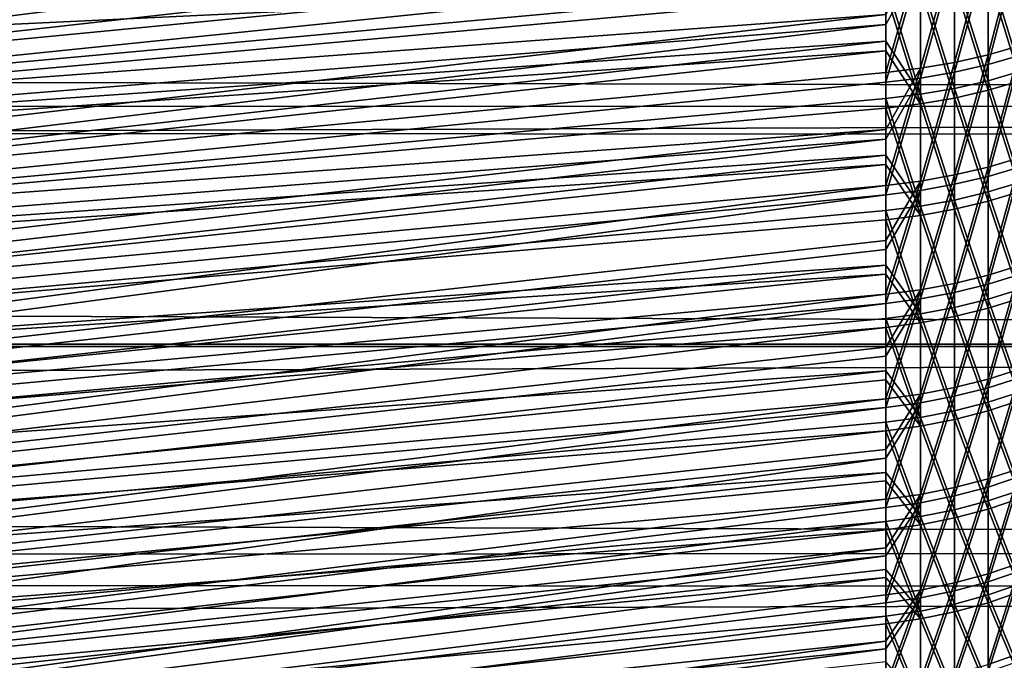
# Model space of a CAD drawing. Header units: millimetres. Extents: x -184 to 165, y -135 to 242.
# Tile 312 of 656: x -42.71 to -40.61, y -94.57 to -93.21. Entities that reach past the tile are written whole.
import ezdxf

# ---------------------------------------------------------------- set-up
doc = ezdxf.new("R2010")
doc.units = ezdxf.units.MM
doc.header["$LTSCALE"] = 41.718519
for name, color, linetype in [('384', 7, 'CONTINUOUS'), ('386', 7, 'CONTINUOUS'), ('442', 7, 'CONTINUOUS'), ('443', 7, 'CONTINUOUS'), ('445', 7, 'CONTINUOUS'), ('446', 7, 'CONTINUOUS'), ('456', 7, 'CONTINUOUS'), ('457', 7, 'CONTINUOUS'), ('459', 7, 'CONTINUOUS'), ('460', 7, 'CONTINUOUS')]:
    doc.layers.add(name, color=color, linetype=linetype)

msp = doc.modelspace()

# ---------------------------------------------------------------- linework, layer by layer
at = {"layer": '384', "linetype": 'Continuous'}
for points in [[(-25.4395, -93.0183, 60), (-171.8442, -93.3848, 60), (-172.1528, -92.8607, 60), (-25.4395, -93.0183, 60)], [(-25.4395, -93.0183, 60), (-25.7004, -93.4598, 60), (-171.8442, -93.3848, 60), (-25.4395, -93.0183, 60)], [(-25.7004, -93.4598, 60), (-25.9639, -93.8996, 60), (-171.8442, -93.3848, 60), (-25.7004, -93.4598, 60)], [(-25.9639, -93.8996, 60), (-171.5322, -93.9062, 60), (-171.8442, -93.3848, 60), (-25.9639, -93.8996, 60)], [(-25.9639, -93.8996, 60), (-26.23, -94.3379, 60), (-171.5322, -93.9062, 60), (-25.9639, -93.8996, 60)], [(-26.23, -94.3379, 60), (-171.2168, -94.4248, 60), (-171.5322, -93.9062, 60), (-26.23, -94.3379, 60)], [(-26.23, -94.3379, 60), (-26.4987, -94.7745, 60), (-171.2168, -94.4248, 60), (-26.23, -94.3379, 60)], [(-26.4987, -94.7745, 60), (-170.898, -94.9406, 60), (-171.2168, -94.4248, 60), (-26.4987, -94.7745, 60)]]:
    msp.add_3dface(points, dxfattribs=at)
at = {"layer": '386', "linetype": 'Continuous'}
for points in [[(-172.0605, -93.0183, 63), (-25.6558, -93.3848, 63), (-25.3472, -92.8607, 63), (-172.0605, -93.0183, 63)], [(-172.0605, -93.0183, 63), (-171.7996, -93.4598, 63), (-25.6558, -93.3848, 63), (-172.0605, -93.0183, 63)], [(-171.7996, -93.4598, 63), (-171.5361, -93.8996, 63), (-25.6558, -93.3848, 63), (-171.7996, -93.4598, 63)], [(-171.5361, -93.8996, 63), (-25.9678, -93.9062, 63), (-25.6558, -93.3848, 63), (-171.5361, -93.8996, 63)], [(-171.5361, -93.8996, 63), (-171.27, -94.3379, 63), (-25.9678, -93.9062, 63), (-171.5361, -93.8996, 63)], [(-171.27, -94.3379, 63), (-26.2832, -94.4248, 63), (-25.9678, -93.9062, 63), (-171.27, -94.3379, 63)], [(-171.27, -94.3379, 63), (-171.0013, -94.7745, 63), (-26.2832, -94.4248, 63), (-171.27, -94.3379, 63)], [(-171.0013, -94.7745, 63), (-26.602, -94.9406, 63), (-26.2832, -94.4248, 63), (-171.0013, -94.7745, 63)]]:
    msp.add_3dface(points, dxfattribs=at)
at = {"layer": '442', "linetype": 'Continuous'}
for points in [[(-46.5, -93.4239, 18.5782), (-46.5, -93.1838, 18.3929), (-40.8608, -92.8956, 19.1707), (-46.5, -93.4239, 18.5782)], [(-40.8608, -93.024, 19.2741), (-46.5, -93.4239, 18.5782), (-40.8608, -92.8956, 19.1707), (-40.8608, -93.024, 19.2741)], [(-46.5, -93.658, 18.7711), (-46.5, -93.4239, 18.5782), (-40.8608, -93.024, 19.2741), (-46.5, -93.658, 18.7711)], [(-40.8608, -93.1504, 19.3798), (-46.5, -93.658, 18.7711), (-40.8608, -93.024, 19.2741), (-40.8608, -93.1504, 19.3798)], [(-40.8608, -93.2747, 19.4879), (-46.5, -93.658, 18.7711), (-40.8608, -93.1504, 19.3798), (-40.8608, -93.2747, 19.4879)], [(-46.5, -93.8857, 18.9713), (-46.5, -93.658, 18.7711), (-40.8608, -93.2747, 19.4879), (-46.5, -93.8857, 18.9713)], [(-40.8608, -93.397, 19.5984), (-46.5, -93.8857, 18.9713), (-40.8608, -93.2747, 19.4879), (-40.8608, -93.397, 19.5984)], [(-40.8608, -93.5172, 19.7111), (-46.5, -93.8857, 18.9713), (-40.8608, -93.397, 19.5984), (-40.8608, -93.5172, 19.7111)], [(-46.5, -94.1069, 19.1787), (-46.5, -93.8857, 18.9713), (-40.8608, -93.5172, 19.7111), (-46.5, -94.1069, 19.1787)], [(-40.8608, -93.6353, 19.8261), (-46.5, -94.1069, 19.1787), (-40.8608, -93.5172, 19.7111), (-40.8608, -93.6353, 19.8261)], [(-40.8608, -93.7511, 19.9433), (-46.5, -94.1069, 19.1787), (-40.8608, -93.6353, 19.8261), (-40.8608, -93.7511, 19.9433)], [(-46.5, -94.3215, 19.3931), (-46.5, -94.1069, 19.1787), (-40.8608, -93.7511, 19.9433), (-46.5, -94.3215, 19.3931)], [(-40.8608, -93.8647, 20.0627), (-46.5, -94.3215, 19.3931), (-40.8608, -93.7511, 19.9433), (-40.8608, -93.8647, 20.0627)], [(-46.5, -94.529, 19.6142), (-46.5, -94.3215, 19.3931), (-40.8608, -93.8647, 20.0627), (-46.5, -94.529, 19.6142)], [(-40.8608, -93.976, 20.1842), (-46.5, -94.529, 19.6142), (-40.8608, -93.8647, 20.0627), (-40.8608, -93.976, 20.1842)], [(-40.8608, -94.085, 20.3078), (-46.5, -94.529, 19.6142), (-40.8608, -93.976, 20.1842), (-40.8608, -94.085, 20.3078)], [(-46.5, -94.7294, 19.8418), (-46.5, -94.529, 19.6142), (-40.8608, -94.085, 20.3078), (-46.5, -94.7294, 19.8418)], [(-40.8608, -94.1916, 20.4334), (-46.5, -94.7294, 19.8418), (-40.8608, -94.085, 20.3078), (-40.8608, -94.1916, 20.4334)], [(-40.8608, -94.2959, 20.5611), (-46.5, -94.7294, 19.8418), (-40.8608, -94.1916, 20.4334), (-40.8608, -94.2959, 20.5611)], [(-46.5, -94.9225, 20.0756), (-46.5, -94.7294, 19.8418), (-40.8608, -94.2959, 20.5611), (-46.5, -94.9225, 20.0756)], [(-40.8608, -94.3977, 20.6907), (-46.5, -94.9225, 20.0756), (-40.8608, -94.2959, 20.5611), (-40.8608, -94.3977, 20.6907)], [(-46.5, -95.1079, 20.3156), (-46.5, -94.9225, 20.0756), (-40.8608, -94.3977, 20.6907), (-46.5, -95.1079, 20.3156)], [(-40.8608, -94.497, 20.8221), (-46.5, -95.1079, 20.3156), (-40.8608, -94.3977, 20.6907), (-40.8608, -94.497, 20.8221)], [(-40.8608, -94.5938, 20.9555), (-46.5, -95.1079, 20.3156), (-40.8608, -94.497, 20.8221), (-40.8608, -94.5938, 20.9555)]]:
    msp.add_3dface(points, dxfattribs=at)
at = {"layer": '443', "linetype": 'Continuous'}
for points in [[(-40.573, -93.0946, 19.4452), (-40.573, -93.3388, 19.6617), (-40.6423, -93.1138, 19.4227), (-40.573, -93.0946, 19.4452)], [(-40.6423, -93.1138, 19.4227), (-40.6423, -93.3588, 19.6399), (-40.7137, -93.1295, 19.4042), (-40.6423, -93.1138, 19.4227)], [(-40.6423, -93.1138, 19.4227), (-40.573, -93.3388, 19.6617), (-40.6423, -93.3588, 19.6399), (-40.6423, -93.1138, 19.4227)], [(-40.8608, -93.1504, 19.3798), (-40.7867, -93.1418, 19.3899), (-40.7867, -93.388, 19.6081), (-40.8608, -93.1504, 19.3798)], [(-40.7137, -93.1295, 19.4042), (-40.7137, -93.3753, 19.622), (-40.7867, -93.1418, 19.3899), (-40.7137, -93.1295, 19.4042)], [(-40.7867, -93.1418, 19.3899), (-40.7137, -93.3753, 19.622), (-40.7867, -93.388, 19.6081), (-40.7867, -93.1418, 19.3899)], [(-40.7137, -93.1295, 19.4042), (-40.6423, -93.3588, 19.6399), (-40.7137, -93.3753, 19.622), (-40.7137, -93.1295, 19.4042)], [(-40.8608, -93.2747, 19.4879), (-40.8608, -93.1504, 19.3798), (-40.7867, -93.388, 19.6081), (-40.8608, -93.2747, 19.4879)], [(-40.8608, -93.397, 19.5984), (-40.8608, -93.2747, 19.4879), (-40.7867, -93.388, 19.6081), (-40.8608, -93.397, 19.5984)], [(-40.573, -93.3388, 19.6617), (-40.573, -93.5747, 19.8871), (-40.6423, -93.3588, 19.6399), (-40.573, -93.3388, 19.6617)], [(-40.7137, -93.3753, 19.622), (-40.7137, -93.6126, 19.8489), (-40.7867, -93.388, 19.6081), (-40.7137, -93.3753, 19.622)], [(-40.6423, -93.3588, 19.6399), (-40.6423, -93.5955, 19.8661), (-40.7137, -93.3753, 19.622), (-40.6423, -93.3588, 19.6399)], [(-40.7137, -93.3753, 19.622), (-40.6423, -93.5955, 19.8661), (-40.7137, -93.6126, 19.8489), (-40.7137, -93.3753, 19.622)], [(-40.6423, -93.3588, 19.6399), (-40.573, -93.5747, 19.8871), (-40.6423, -93.5955, 19.8661), (-40.6423, -93.3588, 19.6399)], [(-40.8608, -93.397, 19.5984), (-40.7867, -93.388, 19.6081), (-40.7867, -93.6259, 19.8355), (-40.8608, -93.397, 19.5984)], [(-40.7867, -93.388, 19.6081), (-40.7137, -93.6126, 19.8489), (-40.7867, -93.6259, 19.8355), (-40.7867, -93.388, 19.6081)], [(-40.8608, -93.5172, 19.7111), (-40.8608, -93.397, 19.5984), (-40.7867, -93.6259, 19.8355), (-40.8608, -93.5172, 19.7111)], [(-40.8608, -93.6353, 19.8261), (-40.8608, -93.5172, 19.7111), (-40.7867, -93.6259, 19.8355), (-40.8608, -93.6353, 19.8261)], [(-40.573, -93.5747, 19.8871), (-40.573, -93.8018, 20.1214), (-40.6423, -93.5955, 19.8661), (-40.573, -93.5747, 19.8871)], [(-40.6423, -93.5955, 19.8661), (-40.6423, -93.8234, 20.1012), (-40.7137, -93.6126, 19.8489), (-40.6423, -93.5955, 19.8661)], [(-40.6423, -93.5955, 19.8661), (-40.573, -93.8018, 20.1214), (-40.6423, -93.8234, 20.1012), (-40.6423, -93.5955, 19.8661)], [(-40.8608, -93.6353, 19.8261), (-40.7867, -93.6259, 19.8355), (-40.7867, -93.855, 20.0718), (-40.8608, -93.6353, 19.8261)], [(-40.7137, -93.6126, 19.8489), (-40.7137, -93.8412, 20.0846), (-40.7867, -93.6259, 19.8355), (-40.7137, -93.6126, 19.8489)], [(-40.7867, -93.6259, 19.8355), (-40.7137, -93.8412, 20.0846), (-40.7867, -93.855, 20.0718), (-40.7867, -93.6259, 19.8355)], [(-40.7137, -93.6126, 19.8489), (-40.6423, -93.8234, 20.1012), (-40.7137, -93.8412, 20.0846), (-40.7137, -93.6126, 19.8489)], [(-40.8608, -93.7511, 19.9433), (-40.8608, -93.6353, 19.8261), (-40.7867, -93.855, 20.0718), (-40.8608, -93.7511, 19.9433)], [(-40.8608, -93.8647, 20.0627), (-40.8608, -93.7511, 19.9433), (-40.7867, -93.855, 20.0718), (-40.8608, -93.8647, 20.0627)], [(-40.573, -93.8018, 20.1214), (-40.573, -94.0199, 20.3641), (-40.6423, -93.8234, 20.1012), (-40.573, -93.8018, 20.1214)], [(-40.6423, -93.8234, 20.1012), (-40.6423, -94.0423, 20.3447), (-40.7137, -93.8412, 20.0846), (-40.6423, -93.8234, 20.1012)], [(-40.6423, -93.8234, 20.1012), (-40.573, -94.0199, 20.3641), (-40.6423, -94.0423, 20.3447), (-40.6423, -93.8234, 20.1012)], [(-40.8608, -93.8647, 20.0627), (-40.7867, -93.855, 20.0718), (-40.7867, -94.0749, 20.3165), (-40.8608, -93.8647, 20.0627)], [(-40.7137, -93.8412, 20.0846), (-40.7137, -94.0607, 20.3288), (-40.7867, -93.855, 20.0718), (-40.7137, -93.8412, 20.0846)], [(-40.7867, -93.855, 20.0718), (-40.7137, -94.0607, 20.3288), (-40.7867, -94.0749, 20.3165), (-40.7867, -93.855, 20.0718)], [(-40.7137, -93.8412, 20.0846), (-40.6423, -94.0423, 20.3447), (-40.7137, -94.0607, 20.3288), (-40.7137, -93.8412, 20.0846)], [(-40.8608, -93.976, 20.1842), (-40.8608, -93.8647, 20.0627), (-40.7867, -94.0749, 20.3165), (-40.8608, -93.976, 20.1842)], [(-40.8608, -94.085, 20.3078), (-40.8608, -93.976, 20.1842), (-40.7867, -94.0749, 20.3165), (-40.8608, -94.085, 20.3078)], [(-40.573, -94.0199, 20.3641), (-40.573, -94.2287, 20.6148), (-40.6423, -94.0423, 20.3447), (-40.573, -94.0199, 20.3641)], [(-40.6423, -94.0423, 20.3447), (-40.6423, -94.2518, 20.5963), (-40.7137, -94.0607, 20.3288), (-40.6423, -94.0423, 20.3447)], [(-40.6423, -94.0423, 20.3447), (-40.573, -94.2287, 20.6148), (-40.6423, -94.2518, 20.5963), (-40.6423, -94.0423, 20.3447)], [(-40.7137, -94.0607, 20.3288), (-40.7137, -94.2708, 20.5812), (-40.7867, -94.0749, 20.3165), (-40.7137, -94.0607, 20.3288)], [(-40.7137, -94.0607, 20.3288), (-40.6423, -94.2518, 20.5963), (-40.7137, -94.2708, 20.5812), (-40.7137, -94.0607, 20.3288)], [(-40.8608, -94.085, 20.3078), (-40.7867, -94.0749, 20.3165), (-40.7867, -94.2855, 20.5694), (-40.8608, -94.085, 20.3078)], [(-40.8608, -94.1916, 20.4334), (-40.8608, -94.085, 20.3078), (-40.7867, -94.2855, 20.5694), (-40.8608, -94.1916, 20.4334)], [(-40.7867, -94.0749, 20.3165), (-40.7137, -94.2708, 20.5812), (-40.7867, -94.2855, 20.5694), (-40.7867, -94.0749, 20.3165)], [(-40.8608, -94.2959, 20.5611), (-40.8608, -94.1916, 20.4334), (-40.7867, -94.2855, 20.5694), (-40.8608, -94.2959, 20.5611)], [(-40.573, -94.2287, 20.6148), (-40.573, -94.4279, 20.8733), (-40.6423, -94.2518, 20.5963), (-40.573, -94.2287, 20.6148)], [(-40.6423, -94.2518, 20.5963), (-40.6423, -94.4517, 20.8557), (-40.7137, -94.2708, 20.5812), (-40.6423, -94.2518, 20.5963)], [(-40.6423, -94.2518, 20.5963), (-40.573, -94.4279, 20.8733), (-40.6423, -94.4517, 20.8557), (-40.6423, -94.2518, 20.5963)], [(-40.7137, -94.2708, 20.5812), (-40.7137, -94.4712, 20.8413), (-40.7867, -94.2855, 20.5694), (-40.7137, -94.2708, 20.5812)], [(-40.7137, -94.2708, 20.5812), (-40.6423, -94.4517, 20.8557), (-40.7137, -94.4712, 20.8413), (-40.7137, -94.2708, 20.5812)], [(-40.8608, -94.2959, 20.5611), (-40.7867, -94.2855, 20.5694), (-40.7867, -94.4863, 20.83), (-40.8608, -94.2959, 20.5611)], [(-40.8608, -94.3977, 20.6907), (-40.8608, -94.2959, 20.5611), (-40.7867, -94.4863, 20.83), (-40.8608, -94.3977, 20.6907)], [(-40.7867, -94.2855, 20.5694), (-40.7137, -94.4712, 20.8413), (-40.7867, -94.4863, 20.83), (-40.7867, -94.2855, 20.5694)], [(-40.8608, -94.497, 20.8221), (-40.8608, -94.3977, 20.6907), (-40.7867, -94.4863, 20.83), (-40.8608, -94.497, 20.8221)], [(-40.573, -94.4279, 20.8733), (-40.573, -94.6171, 21.1392), (-40.6423, -94.4517, 20.8557), (-40.573, -94.4279, 20.8733)], [(-40.6423, -94.4517, 20.8557), (-40.6423, -94.6415, 21.1225), (-40.7137, -94.4712, 20.8413), (-40.6423, -94.4517, 20.8557)], [(-40.6423, -94.4517, 20.8557), (-40.573, -94.6171, 21.1392), (-40.6423, -94.6415, 21.1225), (-40.6423, -94.4517, 20.8557)], [(-40.8608, -94.497, 20.8221), (-40.7867, -94.4863, 20.83), (-40.7867, -94.6771, 21.0981), (-40.8608, -94.497, 20.8221)], [(-40.7137, -94.4712, 20.8413), (-40.7137, -94.6616, 21.1088), (-40.7867, -94.4863, 20.83), (-40.7137, -94.4712, 20.8413)], [(-40.7867, -94.4863, 20.83), (-40.7137, -94.6616, 21.1088), (-40.7867, -94.6771, 21.0981), (-40.7867, -94.4863, 20.83)], [(-40.7137, -94.4712, 20.8413), (-40.6423, -94.6415, 21.1225), (-40.7137, -94.6616, 21.1088), (-40.7137, -94.4712, 20.8413)], [(-40.8608, -94.5938, 20.9555), (-40.8608, -94.497, 20.8221), (-40.7867, -94.6771, 21.0981), (-40.8608, -94.5938, 20.9555)]]:
    msp.add_3dface(points, dxfattribs=at)
at = {"layer": '445', "linetype": 'Continuous'}
for points in [[(-40.573, -93.2633, 32.417), (-40.573, -93.0165, 32.6305), (-40.6423, -93.2831, 32.439), (-40.573, -93.2633, 32.417)], [(-40.6423, -93.2831, 32.439), (-40.573, -93.0165, 32.6305), (-40.6423, -93.0355, 32.6533), (-40.6423, -93.2831, 32.439)], [(-40.6423, -93.2831, 32.439), (-40.6423, -93.0355, 32.6533), (-40.7137, -93.2993, 32.4571), (-40.6423, -93.2831, 32.439)], [(-40.7137, -93.2993, 32.4571), (-40.6423, -93.0355, 32.6533), (-40.7137, -93.051, 32.6719), (-40.7137, -93.2993, 32.4571)], [(-40.7137, -93.2993, 32.4571), (-40.7137, -93.051, 32.6719), (-40.7867, -93.3119, 32.4711), (-40.7137, -93.2993, 32.4571)], [(-40.7867, -93.3119, 32.4711), (-40.7137, -93.051, 32.6719), (-40.7867, -93.0631, 32.6864), (-40.7867, -93.3119, 32.4711)], [(-40.7867, -93.3119, 32.4711), (-40.7867, -93.0631, 32.6864), (-40.8608, -93.3208, 32.481), (-40.7867, -93.3119, 32.4711)], [(-40.8608, -93.3208, 32.481), (-40.7867, -93.0631, 32.6864), (-40.8608, -93.1972, 32.59), (-40.8608, -93.3208, 32.481)], [(-40.573, -93.5018, 32.1943), (-40.573, -93.2633, 32.417), (-40.6423, -93.5224, 32.2156), (-40.573, -93.5018, 32.1943)], [(-40.6423, -93.5224, 32.2156), (-40.573, -93.2633, 32.417), (-40.6423, -93.2831, 32.439), (-40.6423, -93.5224, 32.2156)], [(-40.6423, -93.5224, 32.2156), (-40.6423, -93.2831, 32.439), (-40.7137, -93.5393, 32.233), (-40.6423, -93.5224, 32.2156)], [(-40.7137, -93.5393, 32.233), (-40.6423, -93.2831, 32.439), (-40.7137, -93.2993, 32.4571), (-40.7137, -93.5393, 32.233)], [(-40.7867, -93.5524, 32.2465), (-40.7867, -93.3119, 32.4711), (-40.8608, -93.5617, 32.2561), (-40.7867, -93.5524, 32.2465)], [(-40.8608, -93.5617, 32.2561), (-40.7867, -93.3119, 32.4711), (-40.8608, -93.4423, 32.3697), (-40.8608, -93.5617, 32.2561)], [(-40.8608, -93.4423, 32.3697), (-40.7867, -93.3119, 32.4711), (-40.8608, -93.3208, 32.481), (-40.8608, -93.4423, 32.3697)], [(-40.7137, -93.5393, 32.233), (-40.7137, -93.2993, 32.4571), (-40.7867, -93.5524, 32.2465), (-40.7137, -93.5393, 32.233)], [(-40.7867, -93.5524, 32.2465), (-40.7137, -93.2993, 32.4571), (-40.7867, -93.3119, 32.4711), (-40.7867, -93.5524, 32.2465)], [(-40.573, -93.7317, 31.9628), (-40.573, -93.5018, 32.1943), (-40.6423, -93.7531, 31.9832), (-40.573, -93.7317, 31.9628)], [(-40.6423, -93.7531, 31.9832), (-40.573, -93.5018, 32.1943), (-40.6423, -93.5224, 32.2156), (-40.6423, -93.7531, 31.9832)], [(-40.6423, -93.7531, 31.9832), (-40.6423, -93.5224, 32.2156), (-40.7137, -93.7707, 32), (-40.6423, -93.7531, 31.9832)], [(-40.7137, -93.7707, 32), (-40.6423, -93.5224, 32.2156), (-40.7137, -93.5393, 32.233), (-40.7137, -93.7707, 32)], [(-40.7137, -93.7707, 32), (-40.7137, -93.5393, 32.233), (-40.7867, -93.7843, 32.013), (-40.7137, -93.7707, 32)], [(-40.7867, -93.7843, 32.013), (-40.7137, -93.5393, 32.233), (-40.7867, -93.5524, 32.2465), (-40.7867, -93.7843, 32.013)], [(-40.7867, -93.7843, 32.013), (-40.7867, -93.5524, 32.2465), (-40.8608, -93.7939, 32.0222), (-40.7867, -93.7843, 32.013)], [(-40.8608, -93.7939, 32.0222), (-40.7867, -93.5524, 32.2465), (-40.8608, -93.6789, 32.1402), (-40.8608, -93.7939, 32.0222)], [(-40.8608, -93.6789, 32.1402), (-40.7867, -93.5524, 32.2465), (-40.8608, -93.5617, 32.2561), (-40.8608, -93.6789, 32.1402)], [(-40.573, -93.9527, 31.7227), (-40.573, -93.7317, 31.9628), (-40.6423, -93.9749, 31.7423), (-40.573, -93.9527, 31.7227)], [(-40.6423, -93.9749, 31.7423), (-40.573, -93.7317, 31.9628), (-40.6423, -93.7531, 31.9832), (-40.6423, -93.9749, 31.7423)], [(-40.6423, -93.9749, 31.7423), (-40.6423, -93.7531, 31.9832), (-40.7137, -93.993, 31.7584), (-40.6423, -93.9749, 31.7423)], [(-40.7137, -93.993, 31.7584), (-40.6423, -93.7531, 31.9832), (-40.7137, -93.7707, 32), (-40.7137, -93.993, 31.7584)], [(-40.7137, -93.993, 31.7584), (-40.7137, -93.7707, 32), (-40.7867, -94.0071, 31.7709), (-40.7137, -93.993, 31.7584)], [(-40.7867, -94.0071, 31.7709), (-40.7137, -93.7707, 32), (-40.7867, -93.7843, 32.013), (-40.7867, -94.0071, 31.7709)], [(-40.7867, -94.0071, 31.7709), (-40.7867, -93.7843, 32.013), (-40.8608, -94.0171, 31.7797), (-40.7867, -94.0071, 31.7709)], [(-40.8608, -94.0171, 31.7797), (-40.7867, -93.7843, 32.013), (-40.8608, -93.9066, 31.902), (-40.8608, -94.0171, 31.7797)], [(-40.8608, -93.9066, 31.902), (-40.7867, -93.7843, 32.013), (-40.8608, -93.7939, 32.0222), (-40.8608, -93.9066, 31.902)], [(-40.573, -94.1645, 31.4744), (-40.573, -93.9527, 31.7227), (-40.6423, -94.1873, 31.4932), (-40.573, -94.1645, 31.4744)], [(-40.6423, -94.1873, 31.4932), (-40.573, -93.9527, 31.7227), (-40.6423, -93.9749, 31.7423), (-40.6423, -94.1873, 31.4932)], [(-40.6423, -94.1873, 31.4932), (-40.6423, -93.9749, 31.7423), (-40.7137, -94.2061, 31.5086), (-40.6423, -94.1873, 31.4932)], [(-40.7137, -94.2061, 31.5086), (-40.6423, -93.9749, 31.7423), (-40.7137, -93.993, 31.7584), (-40.7137, -94.2061, 31.5086)], [(-40.7137, -94.2061, 31.5086), (-40.7137, -93.993, 31.7584), (-40.7867, -94.2207, 31.5206), (-40.7137, -94.2061, 31.5086)], [(-40.7867, -94.2207, 31.5206), (-40.7137, -93.993, 31.7584), (-40.7867, -94.0071, 31.7709), (-40.7867, -94.2207, 31.5206)], [(-40.7867, -94.2207, 31.5206), (-40.7867, -94.0071, 31.7709), (-40.8608, -94.2309, 31.529), (-40.7867, -94.2207, 31.5206)], [(-40.8608, -94.2309, 31.529), (-40.7867, -94.0071, 31.7709), (-40.8608, -94.1252, 31.6554), (-40.8608, -94.2309, 31.529)], [(-40.8608, -94.1252, 31.6554), (-40.7867, -94.0071, 31.7709), (-40.8608, -94.0171, 31.7797), (-40.8608, -94.1252, 31.6554)], [(-40.573, -94.3666, 31.2183), (-40.573, -94.1645, 31.4744), (-40.6423, -94.3902, 31.2362), (-40.573, -94.3666, 31.2183)], [(-40.6423, -94.3902, 31.2362), (-40.573, -94.1645, 31.4744), (-40.6423, -94.1873, 31.4932), (-40.6423, -94.3902, 31.2362)], [(-40.6423, -94.3902, 31.2362), (-40.6423, -94.1873, 31.4932), (-40.7137, -94.4096, 31.2509), (-40.6423, -94.3902, 31.2362)], [(-40.7137, -94.4096, 31.2509), (-40.6423, -94.1873, 31.4932), (-40.7137, -94.2061, 31.5086), (-40.7137, -94.4096, 31.2509)], [(-40.7137, -94.4096, 31.2509), (-40.7137, -94.2061, 31.5086), (-40.7867, -94.4246, 31.2623), (-40.7137, -94.4096, 31.2509)], [(-40.7867, -94.4246, 31.2623), (-40.7137, -94.2061, 31.5086), (-40.7867, -94.2207, 31.5206), (-40.7867, -94.4246, 31.2623)], [(-40.7867, -94.4246, 31.2623), (-40.7867, -94.2207, 31.5206), (-40.8608, -94.4352, 31.2703), (-40.7867, -94.4246, 31.2623)], [(-40.8608, -94.4352, 31.2703), (-40.7867, -94.2207, 31.5206), (-40.8608, -94.3343, 31.4006), (-40.8608, -94.4352, 31.2703)], [(-40.8608, -94.3343, 31.4006), (-40.7867, -94.2207, 31.5206), (-40.8608, -94.2309, 31.529), (-40.8608, -94.3343, 31.4006)], [(-40.573, -94.559, 30.9547), (-40.573, -94.3666, 31.2183), (-40.6423, -94.5832, 30.9717), (-40.573, -94.559, 30.9547)], [(-40.6423, -94.5832, 30.9717), (-40.573, -94.3666, 31.2183), (-40.6423, -94.3902, 31.2362), (-40.6423, -94.5832, 30.9717)], [(-40.6423, -94.5832, 30.9717), (-40.6423, -94.3902, 31.2362), (-40.7137, -94.6031, 30.9857), (-40.6423, -94.5832, 30.9717)], [(-40.7137, -94.6031, 30.9857), (-40.6423, -94.3902, 31.2362), (-40.7137, -94.4096, 31.2509), (-40.7137, -94.6031, 30.9857)], [(-40.7867, -94.6186, 30.9965), (-40.7867, -94.4246, 31.2623), (-40.8608, -94.6294, 31.0041), (-40.7867, -94.6186, 30.9965)], [(-40.8608, -94.6294, 31.0041), (-40.7867, -94.4246, 31.2623), (-40.8608, -94.5336, 31.1381), (-40.8608, -94.6294, 31.0041)], [(-40.8608, -94.5336, 31.1381), (-40.7867, -94.4246, 31.2623), (-40.8608, -94.4352, 31.2703), (-40.8608, -94.5336, 31.1381)], [(-40.7137, -94.6031, 30.9857), (-40.7137, -94.4096, 31.2509), (-40.7867, -94.6186, 30.9965), (-40.7137, -94.6031, 30.9857)], [(-40.7867, -94.6186, 30.9965), (-40.7137, -94.4096, 31.2509), (-40.7867, -94.4246, 31.2623), (-40.7867, -94.6186, 30.9965)], [(-40.573, -94.7413, 30.6841), (-40.573, -94.559, 30.9547), (-40.6423, -94.7661, 30.7001), (-40.573, -94.7413, 30.6841)], [(-40.6423, -94.7661, 30.7001), (-40.573, -94.559, 30.9547), (-40.6423, -94.5832, 30.9717), (-40.6423, -94.7661, 30.7001)]]:
    msp.add_3dface(points, dxfattribs=at)
at = {"layer": '446', "linetype": 'Continuous'}
for points in [[(-40.8608, -92.8143, 32.9027), (-40.8608, -92.6829, 33.002), (-46.5, -93.3711, 33.4736), (-40.8608, -92.8143, 32.9027)], [(-46.5, -93.3711, 33.4736), (-40.8608, -92.6829, 33.002), (-46.5, -93.1201, 33.6643), (-46.5, -93.3711, 33.4736)], [(-40.8608, -92.9439, 32.8009), (-40.8608, -92.8143, 32.9027), (-46.5, -93.3711, 33.4736), (-40.8608, -92.9439, 32.8009)], [(-40.8608, -93.0716, 32.6966), (-40.8608, -92.9439, 32.8009), (-46.5, -93.6154, 33.2749), (-40.8608, -93.0716, 32.6966)], [(-46.5, -93.6154, 33.2749), (-40.8608, -92.9439, 32.8009), (-46.5, -93.3711, 33.4736), (-46.5, -93.6154, 33.2749)], [(-40.8608, -93.1972, 32.59), (-40.8608, -93.0716, 32.6966), (-46.5, -93.6154, 33.2749), (-40.8608, -93.1972, 32.59)], [(-40.8608, -93.3208, 32.481), (-40.8608, -93.1972, 32.59), (-46.5, -93.8529, 33.0684), (-40.8608, -93.3208, 32.481)], [(-46.5, -93.8529, 33.0684), (-40.8608, -93.1972, 32.59), (-46.5, -93.6154, 33.2749), (-46.5, -93.8529, 33.0684)], [(-40.8608, -93.4423, 32.3697), (-40.8608, -93.3208, 32.481), (-46.5, -93.8529, 33.0684), (-40.8608, -93.4423, 32.3697)], [(-40.8608, -93.5617, 32.2561), (-40.8608, -93.4423, 32.3697), (-46.5, -94.0832, 32.8542), (-40.8608, -93.5617, 32.2561)], [(-46.5, -94.0832, 32.8542), (-40.8608, -93.4423, 32.3697), (-46.5, -93.8529, 33.0684), (-46.5, -94.0832, 32.8542)], [(-40.8608, -93.6789, 32.1402), (-40.8608, -93.5617, 32.2561), (-46.5, -94.3062, 32.6326), (-40.8608, -93.6789, 32.1402)], [(-46.5, -94.3062, 32.6326), (-40.8608, -93.5617, 32.2561), (-46.5, -94.0832, 32.8542), (-46.5, -94.3062, 32.6326)], [(-40.8608, -93.7939, 32.0222), (-40.8608, -93.6789, 32.1402), (-46.5, -94.3062, 32.6326), (-40.8608, -93.7939, 32.0222)], [(-40.8608, -93.9066, 31.902), (-40.8608, -93.7939, 32.0222), (-46.5, -94.5216, 32.4039), (-40.8608, -93.9066, 31.902)], [(-46.5, -94.5216, 32.4039), (-40.8608, -93.7939, 32.0222), (-46.5, -94.3062, 32.6326), (-46.5, -94.5216, 32.4039)], [(-40.8608, -94.0171, 31.7797), (-40.8608, -93.9066, 31.902), (-46.5, -94.5216, 32.4039), (-40.8608, -94.0171, 31.7797)], [(-40.8608, -94.1252, 31.6554), (-40.8608, -94.0171, 31.7797), (-46.5, -94.7293, 32.1683), (-40.8608, -94.1252, 31.6554)], [(-46.5, -94.7293, 32.1683), (-40.8608, -94.0171, 31.7797), (-46.5, -94.5216, 32.4039), (-46.5, -94.7293, 32.1683)], [(-40.8608, -94.2309, 31.529), (-40.8608, -94.1252, 31.6554), (-46.5, -94.7293, 32.1683), (-40.8608, -94.2309, 31.529)], [(-40.8608, -94.3343, 31.4006), (-40.8608, -94.2309, 31.529), (-46.5, -94.9291, 31.926), (-40.8608, -94.3343, 31.4006)], [(-46.5, -94.9291, 31.926), (-40.8608, -94.2309, 31.529), (-46.5, -94.7293, 32.1683), (-46.5, -94.9291, 31.926)], [(-40.8608, -94.4352, 31.2703), (-40.8608, -94.3343, 31.4006), (-46.5, -95.1207, 31.6773), (-40.8608, -94.4352, 31.2703)], [(-46.5, -95.1207, 31.6773), (-40.8608, -94.3343, 31.4006), (-46.5, -94.9291, 31.926), (-46.5, -95.1207, 31.6773)], [(-40.8608, -94.5336, 31.1381), (-40.8608, -94.4352, 31.2703), (-46.5, -95.1207, 31.6773), (-40.8608, -94.5336, 31.1381)], [(-40.8608, -94.6294, 31.0041), (-40.8608, -94.5336, 31.1381), (-46.5, -95.304, 31.4224), (-40.8608, -94.6294, 31.0041)], [(-46.5, -95.304, 31.4224), (-40.8608, -94.5336, 31.1381), (-46.5, -95.1207, 31.6773), (-46.5, -95.304, 31.4224)]]:
    msp.add_3dface(points, dxfattribs=at)
at = {"layer": '456', "linetype": 'Continuous'}
for points in [[(-46.5, -93.3969, -36.4433), (-46.5, -93.1415, -36.6385), (-40.8608, -92.8736, -35.8466), (-46.5, -93.3969, -36.4433)], [(-40.8608, -93.0023, -35.7437), (-46.5, -93.3969, -36.4433), (-40.8608, -92.8736, -35.8466), (-40.8608, -93.0023, -35.7437)], [(-40.8608, -93.129, -35.6383), (-46.5, -93.3969, -36.4433), (-40.8608, -93.0023, -35.7437), (-40.8608, -93.129, -35.6383)], [(-46.5, -93.646, -36.2391), (-46.5, -93.3969, -36.4433), (-40.8608, -93.129, -35.6383), (-46.5, -93.646, -36.2391)], [(-40.8608, -93.2537, -35.5306), (-46.5, -93.646, -36.2391), (-40.8608, -93.129, -35.6383), (-40.8608, -93.2537, -35.5306)], [(-46.5, -93.8885, -36.0261), (-46.5, -93.646, -36.2391), (-40.8608, -93.2537, -35.5306), (-46.5, -93.8885, -36.0261)], [(-40.8608, -93.3764, -35.4206), (-46.5, -93.8885, -36.0261), (-40.8608, -93.2537, -35.5306), (-40.8608, -93.3764, -35.4206)], [(-40.8608, -93.4969, -35.3082), (-46.5, -93.8885, -36.0261), (-40.8608, -93.3764, -35.4206), (-40.8608, -93.4969, -35.3082)], [(-46.5, -94.1243, -35.8045), (-46.5, -93.8885, -36.0261), (-40.8608, -93.4969, -35.3082), (-46.5, -94.1243, -35.8045)], [(-40.8608, -93.6153, -35.1936), (-46.5, -94.1243, -35.8045), (-40.8608, -93.4969, -35.3082), (-40.8608, -93.6153, -35.1936)], [(-40.8608, -93.7315, -35.0768), (-46.5, -94.1243, -35.8045), (-40.8608, -93.6153, -35.1936), (-40.8608, -93.7315, -35.0768)], [(-46.5, -94.3529, -35.5744), (-46.5, -94.1243, -35.8045), (-40.8608, -93.7315, -35.0768), (-46.5, -94.3529, -35.5744)], [(-40.8608, -93.8455, -34.9578), (-46.5, -94.3529, -35.5744), (-40.8608, -93.7315, -35.0768), (-40.8608, -93.8455, -34.9578)], [(-40.8608, -93.9572, -34.8366), (-46.5, -94.3529, -35.5744), (-40.8608, -93.8455, -34.9578), (-40.8608, -93.9572, -34.8366)], [(-46.5, -94.574, -35.336), (-46.5, -94.3529, -35.5744), (-40.8608, -93.9572, -34.8366), (-46.5, -94.574, -35.336)], [(-40.8608, -94.0666, -34.7134), (-46.5, -94.574, -35.336), (-40.8608, -93.9572, -34.8366), (-40.8608, -94.0666, -34.7134)], [(-40.8608, -94.1736, -34.5881), (-46.5, -94.574, -35.336), (-40.8608, -94.0666, -34.7134), (-40.8608, -94.1736, -34.5881)], [(-46.5, -94.7874, -35.0895), (-46.5, -94.574, -35.336), (-40.8608, -94.1736, -34.5881), (-46.5, -94.7874, -35.0895)], [(-40.8608, -94.2783, -34.4608), (-46.5, -94.7874, -35.0895), (-40.8608, -94.1736, -34.5881), (-40.8608, -94.2783, -34.4608)], [(-46.5, -94.9928, -34.8352), (-46.5, -94.7874, -35.0895), (-40.8608, -94.2783, -34.4608), (-46.5, -94.9928, -34.8352)], [(-40.8608, -94.3805, -34.3315), (-46.5, -94.9928, -34.8352), (-40.8608, -94.2783, -34.4608), (-40.8608, -94.3805, -34.3315)], [(-40.8608, -94.4803, -34.2004), (-46.5, -94.9928, -34.8352), (-40.8608, -94.3805, -34.3315), (-40.8608, -94.4803, -34.2004)], [(-46.5, -95.1898, -34.5733), (-46.5, -94.9928, -34.8352), (-40.8608, -94.4803, -34.2004), (-46.5, -95.1898, -34.5733)], [(-40.8608, -94.5775, -34.0673), (-46.5, -95.1898, -34.5733), (-40.8608, -94.4803, -34.2004), (-40.8608, -94.5775, -34.0673)]]:
    msp.add_3dface(points, dxfattribs=at)
at = {"layer": '457', "linetype": 'Continuous'}
for points in [[(-40.573, -93.0734, -35.5727), (-40.573, -93.3183, -35.3571), (-40.6423, -93.0926, -35.5953), (-40.573, -93.0734, -35.5727)], [(-40.6423, -93.0926, -35.5953), (-40.6423, -93.3383, -35.3789), (-40.7137, -93.1083, -35.6138), (-40.6423, -93.0926, -35.5953)], [(-40.6423, -93.0926, -35.5953), (-40.573, -93.3183, -35.3571), (-40.6423, -93.3383, -35.3789), (-40.6423, -93.0926, -35.5953)], [(-40.8608, -93.129, -35.6383), (-40.7867, -93.1204, -35.6282), (-40.7867, -93.3674, -35.4108), (-40.8608, -93.129, -35.6383)], [(-40.7137, -93.1083, -35.6138), (-40.7137, -93.3547, -35.3969), (-40.7867, -93.1204, -35.6282), (-40.7137, -93.1083, -35.6138)], [(-40.7867, -93.1204, -35.6282), (-40.7137, -93.3547, -35.3969), (-40.7867, -93.3674, -35.4108), (-40.7867, -93.1204, -35.6282)], [(-40.7137, -93.1083, -35.6138), (-40.6423, -93.3383, -35.3789), (-40.7137, -93.3547, -35.3969), (-40.7137, -93.1083, -35.6138)], [(-40.8608, -93.2537, -35.5306), (-40.8608, -93.129, -35.6383), (-40.7867, -93.3674, -35.4108), (-40.8608, -93.2537, -35.5306)], [(-40.8608, -93.3764, -35.4206), (-40.8608, -93.2537, -35.5306), (-40.7867, -93.3674, -35.4108), (-40.8608, -93.3764, -35.4206)], [(-40.573, -93.3183, -35.3571), (-40.573, -93.5549, -35.1324), (-40.6423, -93.3383, -35.3789), (-40.573, -93.3183, -35.3571)], [(-40.7137, -93.3547, -35.3969), (-40.7137, -93.5928, -35.1707), (-40.7867, -93.3674, -35.4108), (-40.7137, -93.3547, -35.3969)], [(-40.6423, -93.3383, -35.3789), (-40.6423, -93.5757, -35.1534), (-40.7137, -93.3547, -35.3969), (-40.6423, -93.3383, -35.3789)], [(-40.7137, -93.3547, -35.3969), (-40.6423, -93.5757, -35.1534), (-40.7137, -93.5928, -35.1707), (-40.7137, -93.3547, -35.3969)], [(-40.6423, -93.3383, -35.3789), (-40.573, -93.5549, -35.1324), (-40.6423, -93.5757, -35.1534), (-40.6423, -93.3383, -35.3789)], [(-40.8608, -93.3764, -35.4206), (-40.7867, -93.3674, -35.4108), (-40.7867, -93.606, -35.1841), (-40.8608, -93.3764, -35.4206)], [(-40.7867, -93.3674, -35.4108), (-40.7137, -93.5928, -35.1707), (-40.7867, -93.606, -35.1841), (-40.7867, -93.3674, -35.4108)], [(-40.8608, -93.4969, -35.3082), (-40.8608, -93.3764, -35.4206), (-40.7867, -93.606, -35.1841), (-40.8608, -93.4969, -35.3082)], [(-40.8608, -93.6153, -35.1936), (-40.8608, -93.4969, -35.3082), (-40.7867, -93.606, -35.1841), (-40.8608, -93.6153, -35.1936)], [(-40.573, -93.5549, -35.1324), (-40.573, -93.7828, -34.8989), (-40.6423, -93.5757, -35.1534), (-40.573, -93.5549, -35.1324)], [(-40.6423, -93.5757, -35.1534), (-40.6423, -93.8044, -34.9191), (-40.7137, -93.5928, -35.1707), (-40.6423, -93.5757, -35.1534)], [(-40.6423, -93.5757, -35.1534), (-40.573, -93.7828, -34.8989), (-40.6423, -93.8044, -34.9191), (-40.6423, -93.5757, -35.1534)], [(-40.8608, -93.6153, -35.1936), (-40.7867, -93.606, -35.1841), (-40.7867, -93.8358, -34.9487), (-40.8608, -93.6153, -35.1936)], [(-40.7137, -93.5928, -35.1707), (-40.7137, -93.8221, -34.9358), (-40.7867, -93.606, -35.1841), (-40.7137, -93.5928, -35.1707)], [(-40.7867, -93.606, -35.1841), (-40.7137, -93.8221, -34.9358), (-40.7867, -93.8358, -34.9487), (-40.7867, -93.606, -35.1841)], [(-40.7137, -93.5928, -35.1707), (-40.6423, -93.8044, -34.9191), (-40.7137, -93.8221, -34.9358), (-40.7137, -93.5928, -35.1707)], [(-40.8608, -93.7315, -35.0768), (-40.8608, -93.6153, -35.1936), (-40.7867, -93.8358, -34.9487), (-40.8608, -93.7315, -35.0768)], [(-40.8608, -93.8455, -34.9578), (-40.8608, -93.7315, -35.0768), (-40.7867, -93.8358, -34.9487), (-40.8608, -93.8455, -34.9578)], [(-40.573, -93.7828, -34.8989), (-40.573, -94.0017, -34.6569), (-40.6423, -93.8044, -34.9191), (-40.573, -93.7828, -34.8989)], [(-40.6423, -93.8044, -34.9191), (-40.6423, -94.0241, -34.6763), (-40.7137, -93.8221, -34.9358), (-40.6423, -93.8044, -34.9191)], [(-40.6423, -93.8044, -34.9191), (-40.573, -94.0017, -34.6569), (-40.6423, -94.0241, -34.6763), (-40.6423, -93.8044, -34.9191)], [(-40.8608, -93.8455, -34.9578), (-40.7867, -93.8358, -34.9487), (-40.7867, -94.0566, -34.7046), (-40.8608, -93.8455, -34.9578)], [(-40.7137, -93.8221, -34.9358), (-40.7137, -94.0424, -34.6923), (-40.7867, -93.8358, -34.9487), (-40.7137, -93.8221, -34.9358)], [(-40.7867, -93.8358, -34.9487), (-40.7137, -94.0424, -34.6923), (-40.7867, -94.0566, -34.7046), (-40.7867, -93.8358, -34.9487)], [(-40.7137, -93.8221, -34.9358), (-40.6423, -94.0241, -34.6763), (-40.7137, -94.0424, -34.6923), (-40.7137, -93.8221, -34.9358)], [(-40.8608, -93.9572, -34.8366), (-40.8608, -93.8455, -34.9578), (-40.7867, -94.0566, -34.7046), (-40.8608, -93.9572, -34.8366)], [(-40.8608, -94.0666, -34.7134), (-40.8608, -93.9572, -34.8366), (-40.7867, -94.0566, -34.7046), (-40.8608, -94.0666, -34.7134)], [(-40.573, -94.0017, -34.6569), (-40.573, -94.2113, -34.4068), (-40.6423, -94.0241, -34.6763), (-40.573, -94.0017, -34.6569)], [(-40.6423, -94.0241, -34.6763), (-40.6423, -94.2344, -34.4254), (-40.7137, -94.0424, -34.6923), (-40.6423, -94.0241, -34.6763)], [(-40.6423, -94.0241, -34.6763), (-40.573, -94.2113, -34.4068), (-40.6423, -94.2344, -34.4254), (-40.6423, -94.0241, -34.6763)], [(-40.7137, -94.0424, -34.6923), (-40.7137, -94.2533, -34.4406), (-40.7867, -94.0566, -34.7046), (-40.7137, -94.0424, -34.6923)], [(-40.7137, -94.0424, -34.6923), (-40.6423, -94.2344, -34.4254), (-40.7137, -94.2533, -34.4406), (-40.7137, -94.0424, -34.6923)], [(-40.8608, -94.0666, -34.7134), (-40.7867, -94.0566, -34.7046), (-40.7867, -94.268, -34.4524), (-40.8608, -94.0666, -34.7134)], [(-40.8608, -94.1736, -34.5881), (-40.8608, -94.0666, -34.7134), (-40.7867, -94.268, -34.4524), (-40.8608, -94.1736, -34.5881)], [(-40.7867, -94.0566, -34.7046), (-40.7137, -94.2533, -34.4406), (-40.7867, -94.268, -34.4524), (-40.7867, -94.0566, -34.7046)], [(-40.8608, -94.2783, -34.4608), (-40.8608, -94.1736, -34.5881), (-40.7867, -94.268, -34.4524), (-40.8608, -94.2783, -34.4608)], [(-40.573, -94.2113, -34.4068), (-40.573, -94.4113, -34.1489), (-40.6423, -94.2344, -34.4254), (-40.573, -94.2113, -34.4068)], [(-40.6423, -94.2344, -34.4254), (-40.6423, -94.4351, -34.1666), (-40.7137, -94.2533, -34.4406), (-40.6423, -94.2344, -34.4254)], [(-40.6423, -94.2344, -34.4254), (-40.573, -94.4113, -34.1489), (-40.6423, -94.4351, -34.1666), (-40.6423, -94.2344, -34.4254)], [(-40.7137, -94.2533, -34.4406), (-40.7137, -94.4545, -34.1812), (-40.7867, -94.268, -34.4524), (-40.7137, -94.2533, -34.4406)], [(-40.7137, -94.2533, -34.4406), (-40.6423, -94.4351, -34.1666), (-40.7137, -94.4545, -34.1812), (-40.7137, -94.2533, -34.4406)], [(-40.8608, -94.2783, -34.4608), (-40.7867, -94.268, -34.4524), (-40.7867, -94.4696, -34.1924), (-40.8608, -94.2783, -34.4608)], [(-40.8608, -94.3805, -34.3315), (-40.8608, -94.2783, -34.4608), (-40.7867, -94.4696, -34.1924), (-40.8608, -94.3805, -34.3315)], [(-40.7867, -94.268, -34.4524), (-40.7137, -94.4545, -34.1812), (-40.7867, -94.4696, -34.1924), (-40.7867, -94.268, -34.4524)], [(-40.8608, -94.4803, -34.2004), (-40.8608, -94.3805, -34.3315), (-40.7867, -94.4696, -34.1924), (-40.8608, -94.4803, -34.2004)], [(-40.573, -94.4113, -34.1489), (-40.573, -94.6014, -33.8837), (-40.6423, -94.4351, -34.1666), (-40.573, -94.4113, -34.1489)], [(-40.6423, -94.4351, -34.1666), (-40.6423, -94.6258, -33.9005), (-40.7137, -94.4545, -34.1812), (-40.6423, -94.4351, -34.1666)], [(-40.6423, -94.4351, -34.1666), (-40.573, -94.6014, -33.8837), (-40.6423, -94.6258, -33.9005), (-40.6423, -94.4351, -34.1666)], [(-40.7137, -94.4545, -34.1812), (-40.7137, -94.6458, -33.9143), (-40.7867, -94.4696, -34.1924), (-40.7137, -94.4545, -34.1812)], [(-40.7137, -94.4545, -34.1812), (-40.6423, -94.6258, -33.9005), (-40.7137, -94.6458, -33.9143), (-40.7137, -94.4545, -34.1812)], [(-40.8608, -94.4803, -34.2004), (-40.7867, -94.4696, -34.1924), (-40.7867, -94.6613, -33.925), (-40.8608, -94.4803, -34.2004)], [(-40.8608, -94.5775, -34.0673), (-40.8608, -94.4803, -34.2004), (-40.7867, -94.6613, -33.925), (-40.8608, -94.5775, -34.0673)], [(-40.7867, -94.4696, -34.1924), (-40.7137, -94.6458, -33.9143), (-40.7867, -94.6613, -33.925), (-40.7867, -94.4696, -34.1924)]]:
    msp.add_3dface(points, dxfattribs=at)
at = {"layer": '459', "linetype": 'Continuous'}
for points in [[(-40.573, -93.2839, -22.6016), (-40.573, -93.0378, -22.3873), (-40.6423, -93.3038, -22.5796), (-40.573, -93.2839, -22.6016)], [(-40.6423, -93.3038, -22.5796), (-40.573, -93.0378, -22.3873), (-40.6423, -93.0568, -22.3646), (-40.6423, -93.3038, -22.5796)], [(-40.6423, -93.3038, -22.5796), (-40.6423, -93.0568, -22.3646), (-40.7137, -93.32, -22.5616), (-40.6423, -93.3038, -22.5796)], [(-40.7137, -93.32, -22.5616), (-40.6423, -93.0568, -22.3646), (-40.7137, -93.0724, -22.346), (-40.7137, -93.32, -22.5616)], [(-40.7137, -93.32, -22.5616), (-40.7137, -93.0724, -22.346), (-40.7867, -93.3327, -22.5476), (-40.7137, -93.32, -22.5616)], [(-40.7867, -93.3327, -22.5476), (-40.7137, -93.0724, -22.346), (-40.7867, -93.0845, -22.3315), (-40.7867, -93.3327, -22.5476)], [(-40.7867, -93.3327, -22.5476), (-40.7867, -93.0845, -22.3315), (-40.8608, -93.3416, -22.5378), (-40.7867, -93.3327, -22.5476)], [(-40.8608, -93.3416, -22.5378), (-40.7867, -93.0845, -22.3315), (-40.8608, -93.2184, -22.4284), (-40.8608, -93.3416, -22.5378)], [(-40.8608, -93.2184, -22.4284), (-40.7867, -93.0845, -22.3315), (-40.8608, -93.0931, -22.3214), (-40.8608, -93.2184, -22.4284)], [(-40.573, -93.5217, -22.825), (-40.573, -93.2839, -22.6016), (-40.6423, -93.5424, -22.8038), (-40.573, -93.5217, -22.825)], [(-40.6423, -93.5424, -22.8038), (-40.573, -93.2839, -22.6016), (-40.6423, -93.3038, -22.5796), (-40.6423, -93.5424, -22.8038)], [(-40.6423, -93.5424, -22.8038), (-40.6423, -93.3038, -22.5796), (-40.7137, -93.5593, -22.7865), (-40.6423, -93.5424, -22.8038)], [(-40.7137, -93.5593, -22.7865), (-40.6423, -93.3038, -22.5796), (-40.7137, -93.32, -22.5616), (-40.7137, -93.5593, -22.7865)], [(-40.7867, -93.5725, -22.773), (-40.7867, -93.3327, -22.5476), (-40.8608, -93.5818, -22.7635), (-40.7867, -93.5725, -22.773)], [(-40.8608, -93.5818, -22.7635), (-40.7867, -93.3327, -22.5476), (-40.8608, -93.4628, -22.6495), (-40.8608, -93.5818, -22.7635)], [(-40.8608, -93.4628, -22.6495), (-40.7867, -93.3327, -22.5476), (-40.8608, -93.3416, -22.5378), (-40.8608, -93.4628, -22.6495)], [(-40.7137, -93.5593, -22.7865), (-40.7137, -93.32, -22.5616), (-40.7867, -93.5725, -22.773), (-40.7137, -93.5593, -22.7865)], [(-40.7867, -93.5725, -22.773), (-40.7137, -93.32, -22.5616), (-40.7867, -93.3327, -22.5476), (-40.7867, -93.5725, -22.773)], [(-40.573, -93.7509, -23.0573), (-40.573, -93.5217, -22.825), (-40.6423, -93.7723, -23.0369), (-40.573, -93.7509, -23.0573)], [(-40.6423, -93.7723, -23.0369), (-40.573, -93.5217, -22.825), (-40.6423, -93.5424, -22.8038), (-40.6423, -93.7723, -23.0369)], [(-40.6423, -93.7723, -23.0369), (-40.6423, -93.5424, -22.8038), (-40.7137, -93.7899, -23.0202), (-40.6423, -93.7723, -23.0369)], [(-40.7137, -93.7899, -23.0202), (-40.6423, -93.5424, -22.8038), (-40.7137, -93.5593, -22.7865), (-40.7137, -93.7899, -23.0202)], [(-40.7137, -93.7899, -23.0202), (-40.7137, -93.5593, -22.7865), (-40.7867, -93.8036, -23.0072), (-40.7137, -93.7899, -23.0202)], [(-40.7867, -93.8036, -23.0072), (-40.7137, -93.5593, -22.7865), (-40.7867, -93.5725, -22.773), (-40.7867, -93.8036, -23.0072)], [(-40.7867, -93.8036, -23.0072), (-40.7867, -93.5725, -22.773), (-40.8608, -93.8132, -22.9981), (-40.7867, -93.8036, -23.0072)], [(-40.8608, -93.8132, -22.9981), (-40.7867, -93.5725, -22.773), (-40.8608, -93.6986, -22.8797), (-40.8608, -93.8132, -22.9981)], [(-40.8608, -93.6986, -22.8797), (-40.7867, -93.5725, -22.773), (-40.8608, -93.5818, -22.7635), (-40.8608, -93.6986, -22.8797)], [(-40.573, -93.9711, -23.2981), (-40.573, -93.7509, -23.0573), (-40.6423, -93.9933, -23.2785), (-40.573, -93.9711, -23.2981)], [(-40.6423, -93.9933, -23.2785), (-40.573, -93.7509, -23.0573), (-40.6423, -93.7723, -23.0369), (-40.6423, -93.9933, -23.2785)], [(-40.6423, -93.9933, -23.2785), (-40.6423, -93.7723, -23.0369), (-40.7137, -94.0115, -23.2625), (-40.6423, -93.9933, -23.2785)], [(-40.7137, -94.0115, -23.2625), (-40.6423, -93.7723, -23.0369), (-40.7137, -93.7899, -23.0202), (-40.7137, -94.0115, -23.2625)], [(-40.7137, -94.0115, -23.2625), (-40.7137, -93.7899, -23.0202), (-40.7867, -94.0257, -23.25), (-40.7137, -94.0115, -23.2625)], [(-40.7867, -94.0257, -23.25), (-40.7137, -93.7899, -23.0202), (-40.7867, -93.8036, -23.0072), (-40.7867, -94.0257, -23.25)], [(-40.7867, -94.0257, -23.25), (-40.7867, -93.8036, -23.0072), (-40.8608, -94.0356, -23.2413), (-40.7867, -94.0257, -23.25)], [(-40.8608, -94.0356, -23.2413), (-40.7867, -93.8036, -23.0072), (-40.8608, -93.9256, -23.1186), (-40.8608, -94.0356, -23.2413)], [(-40.8608, -93.9256, -23.1186), (-40.7867, -93.8036, -23.0072), (-40.8608, -93.8132, -22.9981), (-40.8608, -93.9256, -23.1186)], [(-40.573, -94.182, -23.5471), (-40.573, -93.9711, -23.2981), (-40.6423, -94.205, -23.5284), (-40.573, -94.182, -23.5471)], [(-40.6423, -94.205, -23.5284), (-40.573, -93.9711, -23.2981), (-40.6423, -93.9933, -23.2785), (-40.6423, -94.205, -23.5284)], [(-40.6423, -94.205, -23.5284), (-40.6423, -93.9933, -23.2785), (-40.7137, -94.2238, -23.513), (-40.6423, -94.205, -23.5284)], [(-40.7137, -94.2238, -23.513), (-40.6423, -93.9933, -23.2785), (-40.7137, -94.0115, -23.2625), (-40.7137, -94.2238, -23.513)], [(-40.7867, -94.2384, -23.5011), (-40.7867, -94.0257, -23.25), (-40.8608, -94.2487, -23.4927), (-40.7867, -94.2384, -23.5011)], [(-40.8608, -94.2487, -23.4927), (-40.7867, -94.0257, -23.25), (-40.8608, -94.1433, -23.366), (-40.8608, -94.2487, -23.4927)], [(-40.8608, -94.1433, -23.366), (-40.7867, -94.0257, -23.25), (-40.8608, -94.0356, -23.2413), (-40.8608, -94.1433, -23.366)], [(-40.7137, -94.2238, -23.513), (-40.7137, -94.0115, -23.2625), (-40.7867, -94.2384, -23.5011), (-40.7137, -94.2238, -23.513)], [(-40.7867, -94.2384, -23.5011), (-40.7137, -94.0115, -23.2625), (-40.7867, -94.0257, -23.25), (-40.7867, -94.2384, -23.5011)], [(-40.573, -94.3834, -23.8038), (-40.573, -94.182, -23.5471), (-40.6423, -94.407, -23.786), (-40.573, -94.3834, -23.8038)], [(-40.6423, -94.407, -23.786), (-40.573, -94.182, -23.5471), (-40.6423, -94.205, -23.5284), (-40.6423, -94.407, -23.786)], [(-40.6423, -94.407, -23.786), (-40.6423, -94.205, -23.5284), (-40.7137, -94.4264, -23.7714), (-40.6423, -94.407, -23.786)], [(-40.7137, -94.4264, -23.7714), (-40.6423, -94.205, -23.5284), (-40.7137, -94.2238, -23.513), (-40.7137, -94.4264, -23.7714)], [(-40.7137, -94.4264, -23.7714), (-40.7137, -94.2238, -23.513), (-40.7867, -94.4415, -23.76), (-40.7137, -94.4264, -23.7714)], [(-40.7867, -94.4415, -23.76), (-40.7137, -94.2238, -23.513), (-40.7867, -94.2384, -23.5011), (-40.7867, -94.4415, -23.76)], [(-40.7867, -94.4415, -23.76), (-40.7867, -94.2384, -23.5011), (-40.8608, -94.4521, -23.752), (-40.7867, -94.4415, -23.76)], [(-40.8608, -94.4521, -23.752), (-40.7867, -94.2384, -23.5011), (-40.8608, -94.3516, -23.6214), (-40.8608, -94.4521, -23.752)], [(-40.8608, -94.3516, -23.6214), (-40.7867, -94.2384, -23.5011), (-40.8608, -94.2487, -23.4927), (-40.8608, -94.3516, -23.6214)], [(-40.6423, -94.5992, -24.0511), (-40.573, -94.5749, -24.068), (-40.573, -94.3834, -23.8038), (-40.6423, -94.5992, -24.0511)], [(-40.6423, -94.5992, -24.0511), (-40.573, -94.3834, -23.8038), (-40.6423, -94.407, -23.786), (-40.6423, -94.5992, -24.0511)], [(-40.7867, -94.6346, -24.0264), (-40.7137, -94.6191, -24.0372), (-40.7137, -94.4264, -23.7714), (-40.7867, -94.6346, -24.0264)], [(-40.7867, -94.6346, -24.0264), (-40.7137, -94.4264, -23.7714), (-40.7867, -94.4415, -23.76), (-40.7867, -94.6346, -24.0264)], [(-40.7137, -94.6191, -24.0372), (-40.6423, -94.5992, -24.0511), (-40.6423, -94.407, -23.786), (-40.7137, -94.6191, -24.0372)], [(-40.7137, -94.6191, -24.0372), (-40.6423, -94.407, -23.786), (-40.7137, -94.4264, -23.7714), (-40.7137, -94.6191, -24.0372)], [(-40.8608, -94.6455, -24.0189), (-40.7867, -94.6346, -24.0264), (-40.7867, -94.4415, -23.76), (-40.8608, -94.6455, -24.0189)], [(-40.8608, -94.6455, -24.0189), (-40.7867, -94.4415, -23.76), (-40.8608, -94.55, -23.8845), (-40.8608, -94.6455, -24.0189)], [(-40.8608, -94.55, -23.8845), (-40.7867, -94.4415, -23.76), (-40.8608, -94.4521, -23.752), (-40.8608, -94.55, -23.8845)]]:
    msp.add_3dface(points, dxfattribs=at)
at = {"layer": '460', "linetype": 'Continuous'}
for points in [[(-40.8608, -92.9658, -22.2167), (-40.8608, -92.8365, -22.1145), (-46.5, -93.4379, -21.5794), (-40.8608, -92.9658, -22.2167)], [(-46.5, -93.4379, -21.5794), (-40.8608, -92.8365, -22.1145), (-46.5, -93.1982, -21.3936), (-46.5, -93.4379, -21.5794)], [(-40.8608, -93.0931, -22.3214), (-40.8608, -92.9658, -22.2167), (-46.5, -93.6715, -21.7727), (-40.8608, -93.0931, -22.3214)], [(-46.5, -93.6715, -21.7727), (-40.8608, -92.9658, -22.2167), (-46.5, -93.4379, -21.5794), (-46.5, -93.6715, -21.7727)], [(-40.8608, -93.2184, -22.4284), (-40.8608, -93.0931, -22.3214), (-46.5, -93.6715, -21.7727), (-40.8608, -93.2184, -22.4284)], [(-40.8608, -93.3416, -22.5378), (-40.8608, -93.2184, -22.4284), (-46.5, -93.8989, -21.9733), (-40.8608, -93.3416, -22.5378)], [(-46.5, -93.8989, -21.9733), (-40.8608, -93.2184, -22.4284), (-46.5, -93.6715, -21.7727), (-46.5, -93.8989, -21.9733)], [(-40.8608, -93.4628, -22.6495), (-40.8608, -93.3416, -22.5378), (-46.5, -93.8989, -21.9733), (-40.8608, -93.4628, -22.6495)], [(-40.8608, -93.5818, -22.7635), (-40.8608, -93.4628, -22.6495), (-46.5, -94.1198, -22.1811), (-40.8608, -93.5818, -22.7635)], [(-46.5, -94.1198, -22.1811), (-40.8608, -93.4628, -22.6495), (-46.5, -93.8989, -21.9733), (-46.5, -94.1198, -22.1811)], [(-40.8608, -93.6986, -22.8797), (-40.8608, -93.5818, -22.7635), (-46.5, -94.3339, -22.3959), (-40.8608, -93.6986, -22.8797)], [(-46.5, -94.3339, -22.3959), (-40.8608, -93.5818, -22.7635), (-46.5, -94.1198, -22.1811), (-46.5, -94.3339, -22.3959)], [(-40.8608, -93.8132, -22.9981), (-40.8608, -93.6986, -22.8797), (-46.5, -94.3339, -22.3959), (-40.8608, -93.8132, -22.9981)], [(-40.8608, -93.9256, -23.1186), (-40.8608, -93.8132, -22.9981), (-46.5, -94.541, -22.6174), (-40.8608, -93.9256, -23.1186)], [(-46.5, -94.541, -22.6174), (-40.8608, -93.8132, -22.9981), (-46.5, -94.3339, -22.3959), (-46.5, -94.541, -22.6174)], [(-40.8608, -94.0356, -23.2413), (-40.8608, -93.9256, -23.1186), (-46.5, -94.541, -22.6174), (-40.8608, -94.0356, -23.2413)], [(-40.8608, -94.1433, -23.366), (-40.8608, -94.0356, -23.2413), (-46.5, -94.741, -22.8454), (-40.8608, -94.1433, -23.366)], [(-46.5, -94.741, -22.8454), (-40.8608, -94.0356, -23.2413), (-46.5, -94.541, -22.6174), (-46.5, -94.741, -22.8454)], [(-40.8608, -94.2487, -23.4927), (-40.8608, -94.1433, -23.366), (-46.5, -94.9336, -23.0796), (-40.8608, -94.2487, -23.4927)], [(-46.5, -94.9336, -23.0796), (-40.8608, -94.1433, -23.366), (-46.5, -94.741, -22.8454), (-46.5, -94.9336, -23.0796)], [(-40.8608, -94.3516, -23.6214), (-40.8608, -94.2487, -23.4927), (-46.5, -94.9336, -23.0796), (-40.8608, -94.3516, -23.6214)], [(-40.8608, -94.4521, -23.752), (-40.8608, -94.3516, -23.6214), (-46.5, -95.1186, -23.3199), (-40.8608, -94.4521, -23.752)], [(-46.5, -95.1186, -23.3199), (-40.8608, -94.3516, -23.6214), (-46.5, -94.9336, -23.0796), (-46.5, -95.1186, -23.3199)], [(-40.8608, -94.55, -23.8845), (-40.8608, -94.4521, -23.752), (-46.5, -95.1186, -23.3199), (-40.8608, -94.55, -23.8845)], [(-46.5, -95.2959, -23.5659), (-40.8608, -94.6455, -24.0189), (-40.8608, -94.55, -23.8845), (-46.5, -95.2959, -23.5659)], [(-46.5, -95.2959, -23.5659), (-40.8608, -94.55, -23.8845), (-46.5, -95.1186, -23.3199), (-46.5, -95.2959, -23.5659)]]:
    msp.add_3dface(points, dxfattribs=at)

doc.saveas('drawing.dxf')
